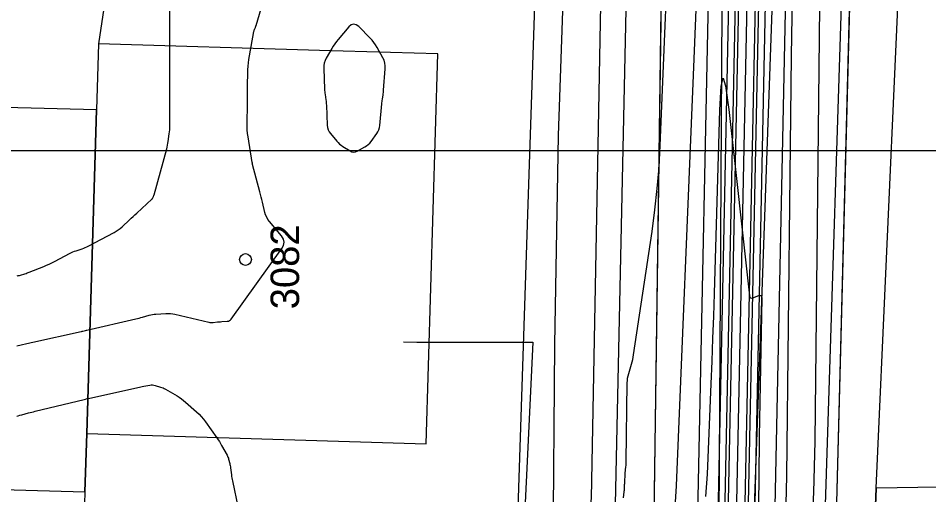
# Model space of a CAD drawing. Extents: x -534410 to -534262, y -1190162 to -1189584.
# Drawn here: x -534345.75 to -534318.59, y -1190119.71 to -1190105.52 of the extents above; entities that cross this region are included whole.
import ezdxf

# ---------------------------------------------------------------- set-up
doc = ezdxf.new("R2010")
doc.units = 0
for name, color, linetype in [('07_ELEKTRO', 7, 'Continuous'), ('30', 7, 'Continuous'), ('31', 7, 'Continuous'), ('_linie', 7, 'Continuous'), ('_N_osa', 7, 'Continuous'), ('_N_tenká', 7, 'Continuous'), ('_N_tenká_velmi', 7, 'Continuous'), ('_přístup', 7, 'Continuous'), ('_rámeček', 7, 'Continuous'), ('_tenka', 7, 'Continuous'), ('Default', 7, 'Continuous'), ('Hranice parcel', 7, 'Continuous'), ('Parcelní čísla', 7, 'Continuous'), ('Polygon budovy', 7, 'Continuous'), ('Vrstva 1', 7, 'Continuous'), ('Značky budov', 7, 'Continuous')]:
    doc.layers.add(name, color=color, linetype=linetype)

msp = doc.modelspace()

# ---------------------------------------------------------------- linework, layer by layer
at = {"layer": '07_ELEKTRO'}
msp.add_lwpolyline([(-534340.501, -1190135.539), (-534331.273, -1190133.27), (-534330.81, -1190133.08), (-534330.32, -1190132.66), (-534330.24, -1190132.17), (-534330.24, -1190130.93), (-534330.14, -1190126.19), (-534329.99, -1190122.81), (-534329.79, -1190121.43), (-534329.75, -1190115.24), (-534329.64, -1190109.01), (-534329.39, -1190101.86), (-534329.4, -1190094.43), (-534329.31, -1190087.46), (-534329.03, -1190079.95)], dxfattribs=at)
at = {"layer": '30'}
for points in [[(-534345.785, -1190115.274), (-534345.743, -1190115.262), (-534345.7, -1190115.252), (-534345.657, -1190115.243), (-534345.485, -1190115.206), (-534345.442, -1190115.197), (-534345.399, -1190115.188), (-534345.357, -1190115.179), (-534345.314, -1190115.169), (-534343.868, -1190114.85), (-534343.855, -1190114.847), (-534343.843, -1190114.844), (-534343.83, -1190114.841), (-534343.818, -1190114.838), (-534343.743, -1190114.818), (-534343.712, -1190114.81), (-534343.698, -1190114.807), (-534342.24, -1190114.471), (-534342.19, -1190114.459), (-534342.14, -1190114.447), (-534342.09, -1190114.434), (-534342.04, -1190114.42), (-534341.842, -1190114.365), (-534341.792, -1190114.352), (-534341.742, -1190114.342), (-534341.691, -1190114.335), (-534341.64, -1190114.331), (-534341.339, -1190114.313), (-534341.271, -1190114.311), (-534341.205, -1190114.315), (-534341.138, -1190114.323), (-534341.072, -1190114.336), (-534340.063, -1190114.572), (-534340.032, -1190114.578), (-534340, -1190114.582), (-534339.968, -1190114.582), (-534339.936, -1190114.58), (-534339.807, -1190114.566), (-534339.775, -1190114.562), (-534339.743, -1190114.559), (-534339.711, -1190114.557), (-534339.678, -1190114.555), (-534339.515, -1190114.545), (-534339.479, -1190114.539), (-534339.447, -1190114.526), (-534339.418, -1190114.506), (-534339.394, -1190114.478), (-534337.882, -1190112.378), (-534337.831, -1190112.282), (-534337.816, -1190112.187), (-534337.838, -1190112.094), (-534337.895, -1190112.002), (-534338.252, -1190111.575), (-534338.298, -1190111.512), (-534338.337, -1190111.446), (-534338.368, -1190111.376), (-534338.39, -1190111.302), (-534338.466, -1190110.997), (-534338.485, -1190110.921), (-534338.504, -1190110.845), (-534338.524, -1190110.769), (-534338.544, -1190110.693), (-534338.762, -1190109.876), (-534338.763, -1190109.871), (-534338.764, -1190109.866), (-534338.764, -1190109.861), (-534338.765, -1190109.856), (-534338.764, -1190109.834), (-534338.764, -1190109.829), (-534338.764, -1190109.824), (-534338.765, -1190109.819), (-534338.765, -1190109.813), (-534338.893, -1190109.05), (-534338.908, -1190108.947), (-534338.918, -1190108.844), (-534338.923, -1190108.74), (-534338.923, -1190108.636), (-534338.911, -1190108.094), (-534338.911, -1190108.053), (-534338.91, -1190108.011), (-534338.91, -1190107.969), (-534338.91, -1190107.928), (-534338.91, -1190107.761), (-534338.91, -1190107.72), (-534338.909, -1190107.678), (-534338.909, -1190107.636), (-534338.908, -1190107.595), (-534338.896, -1190107.053), (-534338.891, -1190106.949), (-534338.883, -1190106.845), (-534338.87, -1190106.742), (-534338.853, -1190106.64), (-534338.718, -1190105.907), (-534338.714, -1190105.891), (-534338.71, -1190105.876), (-534338.705, -1190105.862), (-534338.699, -1190105.847), (-534338.673, -1190105.79), (-534338.666, -1190105.775), (-534338.661, -1190105.761), (-534338.656, -1190105.746), (-534338.651, -1190105.731), (-534338.432, -1190104.986)], [(-534328.533, -1190137.603), (-534328.812, -1190134.889), (-534328.812, -1190134.881), (-534328.812, -1190134.873), (-534328.811, -1190134.866), (-534328.81, -1190134.858), (-534328.803, -1190134.826), (-534328.801, -1190134.819), (-534328.799, -1190134.811), (-534328.798, -1190134.803), (-534328.796, -1190134.795), (-534327.299, -1190125.114), (-534327.218, -1190124.637), (-534327.125, -1190124.162), (-534327.02, -1190123.691), (-534326.902, -1190123.222), (-534326.404, -1190121.352), (-534326.293, -1190120.882), (-534326.208, -1190120.408), (-534326.148, -1190119.931), (-534326.115, -1190119.449), (-534325.609, -1190107.213), (-534325.521, -1190105.013)], [(-534322.669, -1190104.87), (-534322.696, -1190106.64), (-534322.719, -1190108.41), (-534322.739, -1190110.18), (-534322.834, -1190119.161), (-534322.854, -1190119.98), (-534322.897, -1190120.797), (-534322.962, -1190121.613), (-534323.05, -1190122.427), (-534323.447, -1190125.682), (-534323.548, -1190126.496), (-534323.651, -1190127.309), (-534323.757, -1190128.122), (-534323.865, -1190128.934), (-534324.553, -1190134.018), (-534324.555, -1190134.032), (-534324.557, -1190134.046), (-534324.563, -1190134.074), (-534324.564, -1190134.082), (-534324.565, -1190134.089), (-534324.565, -1190134.096), (-534324.566, -1190134.103), (-534324.575, -1190136.191)]]:
    msp.add_lwpolyline(points, dxfattribs=at)
at = {"layer": '31'}
for points in [[(-534327.696, -1190119.802), (-534327.675, -1190119.627), (-534327.673, -1190119.603), (-534327.671, -1190119.579), (-534327.669, -1190119.556), (-534327.668, -1190119.532), (-534327.663, -1190119.411), (-534327.663, -1190119.4), (-534327.662, -1190119.389), (-534327.661, -1190119.378), (-534327.66, -1190119.367), (-534327.657, -1190119.323), (-534327.656, -1190119.313), (-534327.655, -1190119.302), (-534327.655, -1190119.291), (-534327.654, -1190119.28), (-534327.649, -1190119.164), (-534327.648, -1190119.141), (-534327.647, -1190119.118), (-534327.645, -1190119.095), (-534327.643, -1190119.072), (-534327.626, -1190118.882), (-534327.623, -1190118.843), (-534327.62, -1190118.803), (-534327.618, -1190118.764), (-534327.617, -1190118.724), (-534327.587, -1190116.379), (-534327.583, -1190116.308), (-534327.575, -1190116.237), (-534327.562, -1190116.167), (-534327.543, -1190116.097), (-534327.46, -1190115.821), (-534327.44, -1190115.752), (-534327.423, -1190115.682), (-534327.409, -1190115.611), (-534327.397, -1190115.54), (-534326.847, -1190111.866), (-534326.76, -1190111.229), (-534326.691, -1190110.59), (-534326.638, -1190109.95), (-534326.603, -1190109.308), (-534325.953, -1190093.609)], [(-534321.787, -1190098.669), (-534321.992, -1190118.118), (-534322.03, -1190119.643), (-534322.109, -1190121.165), (-534322.231, -1190122.685), (-534322.395, -1190124.201), (-534323.485, -1190133.139), (-534323.495, -1190133.215), (-534323.505, -1190133.292), (-534323.515, -1190133.368), (-534323.525, -1190133.445), (-534323.587, -1190133.902), (-534323.588, -1190133.909), (-534323.59, -1190134.29), (-534323.585, -1190134.352), (-534323.571, -1190134.41), (-534323.547, -1190134.466), (-534323.513, -1190134.518), (-534321.9, -1190136.637)], [(-534345.777, -1190113.189), (-534345.744, -1190113.183), (-534345.71, -1190113.176), (-534345.677, -1190113.167), (-534345.546, -1190113.127), (-534345.513, -1190113.117), (-534345.481, -1190113.106), (-534345.448, -1190113.094), (-534345.416, -1190113.082), (-534344.986, -1190112.91), (-534344.904, -1190112.876), (-534344.823, -1190112.84), (-534344.743, -1190112.802), (-534344.664, -1190112.762), (-534344.2, -1190112.519), (-534344.157, -1190112.497), (-534344.112, -1190112.477), (-534344.067, -1190112.459), (-534344.021, -1190112.443), (-534343.836, -1190112.382), (-534343.79, -1190112.366), (-534343.745, -1190112.348), (-534343.7, -1190112.328), (-534343.657, -1190112.306), (-534342.888, -1190111.901), (-534342.824, -1190111.864), (-534342.762, -1190111.823), (-534342.704, -1190111.778), (-534342.648, -1190111.729), (-534342.43, -1190111.525), (-534342.376, -1190111.474), (-534342.321, -1190111.423), (-534342.266, -1190111.372), (-534342.211, -1190111.322), (-534341.762, -1190110.91), (-534341.753, -1190110.901), (-534341.745, -1190110.892), (-534341.738, -1190110.881), (-534341.733, -1190110.87), (-534341.712, -1190110.825), (-534341.707, -1190110.814), (-534341.702, -1190110.802), (-534341.698, -1190110.79), (-534341.694, -1190110.778), (-534341.318, -1190109.411), (-534341.303, -1190109.356), (-534341.291, -1190109.3), (-534341.28, -1190109.243), (-534341.272, -1190109.186), (-534341.241, -1190108.958), (-534341.234, -1190108.901), (-534341.229, -1190108.844), (-534341.226, -1190108.787), (-534341.225, -1190108.729), (-534341.225, -1190104.959)], [(-534325.239, -1190119.765), (-534325.193, -1190119.095), (-534325.082, -1190116.405), (-534325.055, -1190115.733), (-534325.03, -1190115.061), (-534325.007, -1190114.388), (-534324.986, -1190113.715), (-534324.823, -1190108.248), (-534324.785, -1190107.538), (-534324.729, -1190107.299), (-534324.653, -1190107.532), (-534324.558, -1190108.237), (-534323.942, -1190113.783), (-534323.932, -1190113.823), (-534323.912, -1190113.846), (-534323.882, -1190113.853), (-534323.842, -1190113.845), (-534323.664, -1190113.78), (-534323.625, -1190113.772), (-534323.597, -1190113.779), (-534323.581, -1190113.803), (-534323.576, -1190113.842), (-534323.649, -1190117.988), (-534323.653, -1190118.232), (-534323.656, -1190118.476), (-534323.66, -1190118.72), (-534323.662, -1190118.964), (-534323.675, -1190120.203)], [(-534345.791, -1190117.376), (-534345.742, -1190117.358), (-534345.692, -1190117.343), (-534345.642, -1190117.329), (-534345.439, -1190117.276), (-534345.388, -1190117.263), (-534345.338, -1190117.25), (-534345.287, -1190117.238), (-534345.236, -1190117.225), (-534343.774, -1190116.871), (-534343.737, -1190116.862), (-534343.689, -1190116.849), (-534343.671, -1190116.845), (-534343.653, -1190116.841), (-534342.175, -1190116.517), (-534342.132, -1190116.508), (-534342.089, -1190116.499), (-534342.046, -1190116.49), (-534342.003, -1190116.482), (-534341.824, -1190116.447), (-534341.784, -1190116.441), (-534341.744, -1190116.441), (-534341.704, -1190116.445), (-534341.664, -1190116.455), (-534341.505, -1190116.503), (-534341.466, -1190116.516), (-534341.428, -1190116.531), (-534341.39, -1190116.549), (-534341.354, -1190116.568), (-534341.01, -1190116.765), (-534340.942, -1190116.807), (-534340.877, -1190116.851), (-534340.814, -1190116.9), (-534340.753, -1190116.951), (-534340.426, -1190117.245), (-534340.354, -1190117.314), (-534340.286, -1190117.386), (-534340.222, -1190117.462), (-534340.161, -1190117.542), (-534339.82, -1190118.02), (-534339.782, -1190118.074), (-534339.746, -1190118.129), (-534339.712, -1190118.185), (-534339.679, -1190118.242), (-534339.519, -1190118.53), (-534339.504, -1190118.56), (-534339.491, -1190118.59), (-534339.48, -1190118.621), (-534339.471, -1190118.652), (-534339.439, -1190118.78), (-534339.432, -1190118.813), (-534339.425, -1190118.845), (-534339.42, -1190118.877), (-534339.415, -1190118.91), (-534339.387, -1190119.12), (-534339.381, -1190119.166), (-534339.373, -1190119.212), (-534339.365, -1190119.258), (-534339.356, -1190119.303), (-534339.184, -1190120.11)]]:
    msp.add_lwpolyline(points, dxfattribs=at)
msp.add_lwpolyline([(-534336.568, -1190107.986), (-534336.564, -1190108.026), (-534336.561, -1190108.065), (-534336.558, -1190108.105), (-534336.529, -1190108.706), (-534336.521, -1190108.773), (-534336.502, -1190108.837), (-534336.473, -1190108.896), (-534336.434, -1190108.951), (-534336.25, -1190109.174), (-534336.208, -1190109.221), (-534336.163, -1190109.264), (-534336.115, -1190109.302), (-534336.063, -1190109.338), (-534335.85, -1190109.471), (-534335.796, -1190109.496), (-534335.742, -1190109.505), (-534335.688, -1190109.498), (-534335.634, -1190109.475), (-534335.411, -1190109.35), (-534335.358, -1190109.316), (-534335.309, -1190109.277), (-534335.265, -1190109.234), (-534335.225, -1190109.185), (-534335.055, -1190108.955), (-534335.019, -1190108.898), (-534334.991, -1190108.838), (-534334.971, -1190108.774), (-534334.961, -1190108.707), (-534334.903, -1190108.066), (-534334.9, -1190108.032), (-534334.896, -1190107.998), (-534334.892, -1190107.965), (-534334.887, -1190107.931), (-534334.867, -1190107.797), (-534334.862, -1190107.764), (-534334.858, -1190107.73), (-534334.855, -1190107.697), (-534334.852, -1190107.663), (-534334.801, -1190107.02), (-534334.8, -1190106.933), (-534334.812, -1190106.85), (-534334.836, -1190106.769), (-534334.873, -1190106.692), (-534335.045, -1190106.386), (-534335.09, -1190106.311), (-534335.14, -1190106.24), (-534335.195, -1190106.172), (-534335.254, -1190106.108), (-534335.59, -1190105.767), (-534335.666, -1190105.709), (-534335.74, -1190105.692), (-534335.813, -1190105.714), (-534335.885, -1190105.777), (-534336.205, -1190106.151), (-534336.257, -1190106.214), (-534336.306, -1190106.28), (-534336.352, -1190106.348), (-534336.395, -1190106.418), (-534336.56, -1190106.702), (-534336.595, -1190106.775), (-534336.62, -1190106.85), (-534336.633, -1190106.928), (-534336.636, -1190107.009), (-534336.611, -1190107.63), (-534336.609, -1190107.669), (-534336.606, -1190107.709), (-534336.602, -1190107.749), (-534336.596, -1190107.788), (-534336.574, -1190107.946)], close=True, dxfattribs=at)
at = {"layer": '_linie'}
for points in [[(-534351.8, -1189951.99), (-534346.88, -1189964.25), (-534328.11, -1190005.55), (-534325.796, -1190021.686), (-534325.86, -1190050.97), (-534326.22, -1190078.56), (-534326.79, -1190120.4), (-534329.12, -1190134.93), (-534323.49, -1190133.89), (-534321.38, -1190121.46), (-534319.59, -1190053.22), (-534320.45, -1190021.195), (-534322.75, -1190003.33), (-534340.65, -1189960.04), (-534344.52, -1189948.89)], [(-534347.45, -1189950.137), (-534345.54, -1189954.54), (-534325.02, -1190005.35), (-534322.054, -1190021.393), (-534321.72, -1190051.56), (-534322.31, -1190078.15), (-534323.81, -1190120.37), (-534326.521, -1190134.45)], [(-534328.194, -1190134.759), (-534324.85, -1190120.45), (-534324.6, -1190078.17), (-534323.54, -1190051.92), (-534323.273, -1190021.516), (-534325.81, -1190005.43), (-534346.66, -1189954.59), (-534348.342, -1189950.518)]]:
    msp.add_lwpolyline(points, dxfattribs=at)
at = {"layer": '_N_osa'}
msp.add_lwpolyline([(-534327.357, -1190134.604), (-534324.33, -1190120.41), (-534323.455, -1190078.16), (-534322.63, -1190051.74), (-534322.663, -1190021.455), (-534325.415, -1190005.39), (-534346.1, -1189954.565), (-534347.892, -1189950.326)], dxfattribs=at)
at = {"layer": '_N_tenká'}
for points in [[(-534326.133, -1190134.378), (-534323.183, -1190120.543), (-534322.305, -1190078.19), (-534321.48, -1190051.757), (-534321.513, -1190021.356), (-534324.303, -1190005.072), (-534345.038, -1189954.124), (-534346.832, -1189949.878)], [(-534328.581, -1190134.83), (-534325.477, -1190120.277), (-534324.605, -1190078.13), (-534323.78, -1190051.723), (-534323.813, -1190021.553), (-534326.527, -1190005.708), (-534347.162, -1189955.006), (-534348.951, -1189950.773)]]:
    msp.add_lwpolyline(points, dxfattribs=at)
at = {"layer": '_N_tenká_velmi'}
for points in [[(-534327.091, -1190134.555), (-534324.081, -1190120.439), (-534323.205, -1190078.166), (-534322.38, -1190051.744), (-534322.413, -1190021.433), (-534325.173, -1190005.321), (-534345.869, -1189954.469), (-534347.661, -1189950.228)], [(-534326.985, -1190134.536), (-534323.981, -1190120.45), (-534323.105, -1190078.169), (-534322.28, -1190051.745), (-534322.313, -1190021.425), (-534325.076, -1190005.293), (-534345.777, -1189954.431), (-534347.569, -1189950.189)], [(-534326.772, -1190134.496), (-534323.781, -1190120.474), (-534322.905, -1190078.174), (-534322.08, -1190051.748), (-534322.113, -1190021.407), (-534324.883, -1190005.238), (-534345.592, -1189954.354), (-534347.385, -1189950.112)], [(-534327.73, -1190134.673), (-534324.679, -1190120.37), (-534323.805, -1190078.151), (-534322.98, -1190051.735), (-534323.013, -1190021.485), (-534325.754, -1190005.487), (-534346.423, -1189954.699), (-534348.214, -1189950.462)], [(-534327.623, -1190134.654), (-534324.579, -1190120.381), (-534323.705, -1190078.154), (-534322.88, -1190051.736), (-534322.913, -1190021.476), (-534325.657, -1190005.459), (-534346.331, -1189954.661), (-534348.122, -1189950.423)], [(-534327.943, -1190134.713), (-534324.879, -1190120.346), (-534324.005, -1190078.146), (-534323.18, -1190051.732), (-534323.213, -1190021.502), (-534325.947, -1190005.542), (-534346.608, -1189954.776), (-534348.398, -1189950.54)]]:
    msp.add_lwpolyline(points, dxfattribs=at)
at = {"layer": '_přístup'}
msp.add_lwpolyline([(-534330.552, -1190135.191), (-534328.648, -1190119.819), (-534326.845, -1190024.247), (-534332.805, -1189999.297), (-534354.454, -1189948.317)], dxfattribs=at)
at = {"layer": '_rámeček'}
msp.add_lwpolyline([(-534410.126, -1190004.47), (-534261.626, -1190004.47), (-534261.626, -1190109.47), (-534410.126, -1190109.47)], close=True, dxfattribs=at)
at = {"layer": '_tenka'}
for points in [[(-534351.8, -1189951.99), (-534346.88, -1189964.25), (-534328.11, -1190005.55), (-534325.796, -1190021.686), (-534325.86, -1190050.97), (-534326.22, -1190078.56), (-534326.79, -1190120.4), (-534329.12, -1190134.93), (-534323.49, -1190133.89), (-534321.38, -1190121.46), (-534319.59, -1190053.22), (-534320.45, -1190021.195), (-534322.75, -1190003.33), (-534340.65, -1189960.04), (-534344.52, -1189948.89)], [(-534327.55, -1190134.64), (-534323.49, -1190133.89), (-534321.38, -1190121.46), (-534319.59, -1190053.22), (-534320.45, -1190021.195), (-534322.75, -1190003.33), (-534340.65, -1189960.04), (-534344.52, -1189948.89)], [(-534347.45, -1189950.137), (-534345.54, -1189954.54), (-534325.02, -1190005.35), (-534322.054, -1190021.393), (-534321.72, -1190051.56), (-534322.31, -1190078.15), (-534323.81, -1190120.37), (-534326.521, -1190134.45)], [(-534347.45, -1189950.137), (-534345.54, -1189954.54), (-534325.02, -1190005.35), (-534322.054, -1190021.393), (-534321.72, -1190051.56), (-534322.31, -1190078.15), (-534323.81, -1190120.37), (-534326.521, -1190134.45)], [(-534328.194, -1190134.759), (-534324.85, -1190120.45), (-534324.6, -1190078.17), (-534323.54, -1190051.92), (-534323.273, -1190021.516), (-534325.81, -1190005.43), (-534346.66, -1189954.59), (-534348.342, -1189950.518)], [(-534328.194, -1190134.759), (-534324.85, -1190120.45), (-534324.6, -1190078.17), (-534323.54, -1190051.92), (-534323.273, -1190021.516), (-534325.81, -1190005.43), (-534346.66, -1189954.59), (-534348.342, -1189950.518)], [(-534351.8, -1189951.99), (-534346.88, -1189964.25), (-534328.11, -1190005.55), (-534325.796, -1190021.686), (-534325.86, -1190050.97), (-534326.22, -1190078.56), (-534326.79, -1190120.4), (-534329.12, -1190134.93), (-534327.55, -1190134.64)]]:
    msp.add_lwpolyline(points, dxfattribs=at)
at = {"layer": 'Default'}
for p, q in [((-534321.38, -1190121.46), (-534319.59, -1190053.22)), ((-534326.22, -1190078.56), (-534326.79, -1190120.4))]:
    msp.add_line(p, q, dxfattribs=at)
at = {"layer": 'Hranice parcel'}
msp.add_line((-534343.76, -1190119.63), (-534344.25, -1190135.21), dxfattribs=at)
for points in [[(-534333.99, -1189993.03), (-534331.98, -1189997.67), (-534327.34, -1190013.08), (-534325.48, -1190021.81), (-534326.93, -1190073), (-534328.13, -1190128.3), (-534328.71, -1190131.86)], [(-534322.11, -1190134.26), (-534321.95, -1190128.7), (-534320.16, -1190072.85), (-534318.8, -1190033.53)], [(-534320.3, -1190128.29), (-534320.41, -1190126.09), (-534320.16, -1190119.52), (-534319.24, -1190099.01), (-534318.88, -1190092.72), (-534318.39, -1190085.1)], [(-534331.23, -1190131.88), (-534330.53, -1190110.76), (-534329.74, -1190087.07)], [(-534342.85, -1190101.1), (-534342.97, -1190103.75), (-534343.35, -1190106.28), (-534343.41, -1190108.25)], [(-534343.41, -1190108.25), (-534357.86, -1190107.88), (-534357.95, -1190110.98), (-534359.56, -1190112.38), (-534359.55, -1190114.54), (-534358.11, -1190116.13), (-534358.2, -1190119.22), (-534343.76, -1190119.63)], [(-534343.41, -1190108.25), (-534343.7, -1190117.89), (-534343.76, -1190119.63)]]:
    msp.add_lwpolyline(points, dxfattribs=at)
at = {"layer": 'Polygon budovy'}
for points in [[(-534336.76, -1190106.48), (-534343.35, -1190106.28), (-534343.41, -1190108.25), (-534343.7, -1190117.89), (-534333.58, -1190118.2), (-534333.23, -1190106.58)], [(-534343.7, -1190117.89), (-534343.41, -1190108.25), (-534357.86, -1190107.88), (-534357.95, -1190110.98), (-534359.56, -1190112.38), (-534359.55, -1190114.54), (-534358.11, -1190116.13), (-534358.2, -1190119.22), (-534343.76, -1190119.63)], [(-534310.83, -1190119.37), (-534320.16, -1190119.52), (-534320.41, -1190126.09), (-534310.57, -1190125.63)]]:
    msp.add_lwpolyline(points, close=True, dxfattribs=at)
at = {"layer": 'Vrstva 1'}
msp.add_lwpolyline([(-534334.258, -1190115.158), (-534333.859, -1190115.17), (-534330.4, -1190115.17), (-534331.19, -1190131.62)], dxfattribs=at)
at = {"layer": 'Značky budov'}
msp.add_circle((-534338.968, -1190112.705), 0.175, dxfattribs=at)

# ---------------------------------------------------------------- texts
at = {"layer": 'Parcelní čísla'}
msp.add_text('3082', height=0.85, rotation=90, dxfattribs=at).set_placement((-534337.37, -1190114.187))

doc.saveas('drawing.dxf')
